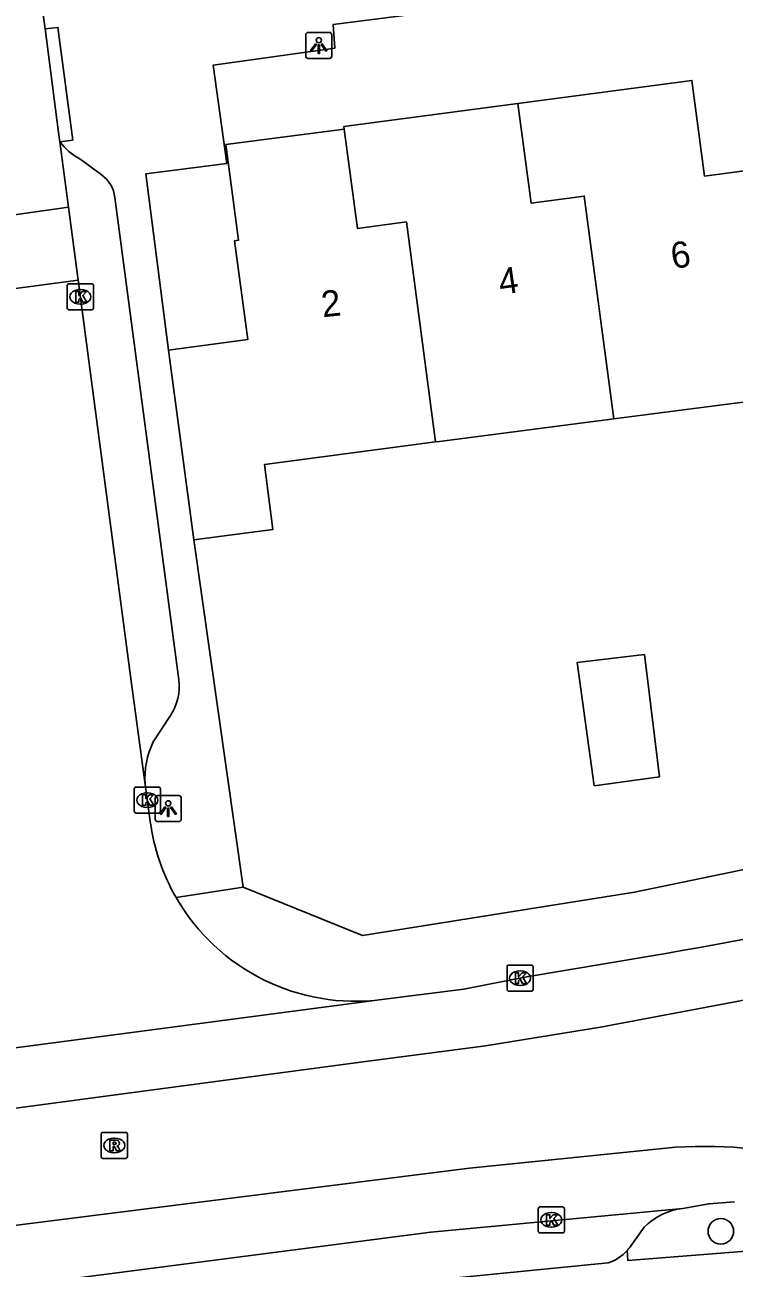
# Model space of a CAD drawing. Extents: x 158474 to 159560, y 388525 to 389605.
# Drawn here: x 159375.76 to 159402.85, y 389079.07 to 389126.58 of the extents above; entities that cross this region are included whole.
import ezdxf

# ---------------------------------------------------------------- set-up
doc = ezdxf.new("R2010")
doc.units = 0
for name, color, linetype in [('IMGEO_Boom', 7, 'Continuous'), ('IMGEO_Kolk', 7, 'Continuous'), ('IMGEO_Lichtpunt', 7, 'Continuous'), ('IMGEO_Muur', 7, 'Continuous'), ('IMGEO_Pand', 7, 'Continuous'), ('IMGEO_Pand_nummerreeks', 7, 'Continuous'), ('IMGEO_Parkeervlak_open', 7, 'Continuous'), ('IMGEO_Rijbaan_lokaal_gesloten', 7, 'Continuous'), ('IMGEO_Rijbaan_lokaal_open', 7, 'Continuous'), ('IMGEO_Rioolput', 7, 'Continuous'), ('IMGEO_Voetpad_open', 7, 'Continuous')]:
    doc.layers.add(name, color=color, linetype=linetype)

msp = doc.modelspace()

# ---------------------------------------------------------------- linework, layer by layer
at = {"layer": 'IMGEO_Boom'}
msp.add_circle((159402.345, 389080.471), 0.489, dxfattribs=at)
at = {"layer": 'IMGEO_Kolk'}
for p, q in [((159377.382, 389115.761), (159377.382, 389116.613)), ((159377.457, 389116.687), (159378.309, 389116.687)), ((159377.87, 389116.467), (159377.895, 389116.467)), ((159378.383, 389116.613), (159378.383, 389115.761)), ((159377.893, 389115.907), (159377.868, 389115.907)), ((159378.309, 389115.687), (159377.457, 389115.687)), ((159379.938, 389096.526), (159379.938, 389097.378)), ((159380.013, 389097.452), (159380.865, 389097.452)), ((159380.939, 389097.378), (159380.939, 389096.526)), ((159380.426, 389097.232), (159380.451, 389097.232)), ((159380.865, 389096.452), (159380.013, 389096.452)), ((159380.449, 389096.672), (159380.424, 389096.672)), ((159394.179, 389089.722), (159394.179, 389090.574)), ((159394.254, 389090.648), (159395.106, 389090.648)), ((159394.667, 389090.428), (159394.692, 389090.428)), ((159395.18, 389090.574), (159395.18, 389089.722)), ((159394.69, 389089.868), (159394.665, 389089.868)), ((159395.106, 389089.648), (159394.254, 389089.648)), ((159395.371, 389080.482), (159395.371, 389081.334)), ((159395.446, 389081.408), (159396.298, 389081.408)), ((159395.859, 389081.188), (159395.884, 389081.188)), ((159396.372, 389081.334), (159396.372, 389080.482)), ((159396.298, 389080.408), (159395.446, 389080.408)), ((159395.882, 389080.628), (159395.857, 389080.628))]:
    msp.add_line(p, q, dxfattribs=at)
for points in [[(159377.382, 389115.761), (159377.382, 389116.613)], [(159377.457, 389116.687), (159378.309, 389116.687)], [(159377.703, 389116.387), (159377.826, 389116.387), (159377.826, 389116.236), (159377.956, 389116.387), (159378.12, 389116.387), (159377.974, 389116.236), (159378.127, 389115.987), (159377.975, 389115.987), (159377.89, 389116.151), (159377.826, 389116.084), (159377.826, 389115.987), (159377.703, 389115.987), (159377.703, 389116.387)], [(159378.383, 389116.613), (159378.383, 389115.761)], [(159378.309, 389115.687), (159377.457, 389115.687)], [(159379.938, 389096.526), (159379.938, 389097.378)], [(159380.013, 389097.452), (159380.865, 389097.452)], [(159380.939, 389097.378), (159380.939, 389096.526)], [(159380.259, 389097.152), (159380.382, 389097.152), (159380.382, 389097.001), (159380.512, 389097.152), (159380.676, 389097.152), (159380.53, 389097.001), (159380.683, 389096.752), (159380.531, 389096.752), (159380.446, 389096.916), (159380.382, 389096.849), (159380.382, 389096.752), (159380.259, 389096.752), (159380.259, 389097.152)], [(159380.865, 389096.452), (159380.013, 389096.452)], [(159394.179, 389089.722), (159394.179, 389090.574)], [(159394.254, 389090.648), (159395.106, 389090.648)], [(159394.5, 389090.348), (159394.623, 389090.348), (159394.623, 389090.197), (159394.753, 389090.348), (159394.917, 389090.348), (159394.771, 389090.197), (159394.924, 389089.948), (159394.772, 389089.948), (159394.687, 389090.112), (159394.623, 389090.045), (159394.623, 389089.948), (159394.5, 389089.948), (159394.5, 389090.348)], [(159395.18, 389090.574), (159395.18, 389089.722)], [(159395.106, 389089.648), (159394.254, 389089.648)], [(159395.371, 389080.482), (159395.371, 389081.334)], [(159395.446, 389081.408), (159396.298, 389081.408)], [(159396.372, 389081.334), (159396.372, 389080.482)], [(159395.692, 389081.108), (159395.815, 389081.108), (159395.815, 389080.957), (159395.945, 389081.108), (159396.109, 389081.108), (159395.963, 389080.957), (159396.116, 389080.708), (159395.964, 389080.708), (159395.879, 389080.872), (159395.815, 389080.805), (159395.815, 389080.708), (159395.692, 389080.708), (159395.692, 389081.108)], [(159396.298, 389080.408), (159395.446, 389080.408)]]:
    msp.add_lwpolyline(points, dxfattribs=at)
for centre, start, end in [((159377.459, 389116.611), 91.552, 178.448), ((159377.459, 389116.611), 91.552, 178.448), ((159378.307, 389116.611), 1.552, 88.448), ((159378.307, 389116.611), 1.552, 88.448), ((159377.459, 389115.763), 181.552, 268.448), ((159377.459, 389115.763), 181.552, 268.448), ((159378.307, 389115.763), 271.552, 358.448), ((159378.307, 389115.763), 271.552, 358.448), ((159380.015, 389097.376), 91.552, 178.448), ((159380.015, 389097.376), 91.552, 178.448), ((159380.863, 389097.376), 1.552, 88.448), ((159380.863, 389097.376), 1.552, 88.448), ((159380.015, 389096.528), 181.552, 268.448), ((159380.015, 389096.528), 181.552, 268.448), ((159380.863, 389096.528), 271.552, 358.448), ((159380.863, 389096.528), 271.552, 358.448), ((159394.256, 389090.572), 91.552, 178.448), ((159394.256, 389090.572), 91.552, 178.448), ((159395.104, 389090.572), 1.552, 88.448), ((159395.104, 389090.572), 1.552, 88.448), ((159394.256, 389089.724), 181.552, 268.448), ((159394.256, 389089.724), 181.552, 268.448), ((159395.104, 389089.724), 271.552, 358.448), ((159395.104, 389089.724), 271.552, 358.448), ((159395.448, 389081.332), 91.552, 178.448), ((159395.448, 389081.332), 91.552, 178.448), ((159396.296, 389081.332), 1.552, 88.448), ((159396.296, 389081.332), 1.552, 88.448), ((159395.448, 389080.484), 181.552, 268.448), ((159395.448, 389080.484), 181.552, 268.448), ((159396.296, 389080.484), 271.552, 358.448), ((159396.296, 389080.484), 271.552, 358.448)]:
    msp.add_arc(centre, 0.0765, start, end, dxfattribs=at)
for centre, major_axis, ratio, start_param, end_param in [((159377.869, 389116.187), (-0.387, 0.002), 0.722429, 4.712389, 7.853982), ((159377.894, 389116.187), (-0.39, 0.002), 0.717154, 1.570796, 4.712389), ((159380.425, 389096.952), (-0.387, 0.002), 0.722429, 4.712389, 7.853982), ((159380.45, 389096.952), (-0.39, 0.002), 0.717154, 1.570796, 4.712389), ((159394.666, 389090.148), (-0.387, 0.002), 0.722429, 4.712389, 7.853982), ((159394.691, 389090.148), (-0.39, 0.002), 0.717154, 1.570796, 4.712389), ((159395.858, 389080.908), (-0.387, 0.002), 0.722429, 4.712389, 7.853982), ((159395.883, 389080.908), (-0.39, 0.002), 0.717154, 1.570796, 4.712389)]:
    msp.add_ellipse(centre, major_axis=major_axis, ratio=ratio, start_param=start_param, end_param=end_param, dxfattribs=at)
at = {"layer": 'IMGEO_Lichtpunt'}
for p, q in [((159387.393, 389126.29), (159386.585, 389126.29)), ((159387.393, 389126.29), (159386.585, 389126.29)), ((159386.491, 389126.195), (159386.491, 389125.388)), ((159386.491, 389126.195), (159386.491, 389125.388)), ((159387.487, 389125.388), (159387.487, 389126.195)), ((159387.487, 389125.388), (159387.487, 389126.195)), ((159386.585, 389125.294), (159387.393, 389125.294)), ((159386.585, 389125.294), (159387.393, 389125.294)), ((159380.738, 389097.031), (159380.738, 389096.224)), ((159380.738, 389097.031), (159380.738, 389096.224)), ((159381.64, 389097.126), (159380.832, 389097.126)), ((159381.64, 389097.126), (159380.832, 389097.126)), ((159381.734, 389096.224), (159381.734, 389097.031)), ((159381.734, 389096.224), (159381.734, 389097.031)), ((159380.832, 389096.13), (159381.64, 389096.13)), ((159380.832, 389096.13), (159381.64, 389096.13))]:
    msp.add_line(p, q, dxfattribs=at)
for points in [[(159386.865, 389125.859), (159386.904, 389125.831), (159386.716, 389125.569), (159386.678, 389125.596), (159386.865, 389125.859)], [(159387.077, 389125.831), (159387.115, 389125.858), (159387.302, 389125.596), (159387.263, 389125.568), (159387.077, 389125.831)], [(159386.967, 389125.811), (159387.014, 389125.811), (159387.014, 389125.489), (159386.967, 389125.489), (159386.967, 389125.811)], [(159381.112, 389096.695), (159381.151, 389096.667), (159380.963, 389096.405), (159380.925, 389096.432), (159381.112, 389096.695)], [(159381.214, 389096.647), (159381.261, 389096.647), (159381.261, 389096.325), (159381.214, 389096.325), (159381.214, 389096.647)], [(159381.324, 389096.667), (159381.362, 389096.694), (159381.549, 389096.432), (159381.51, 389096.404), (159381.324, 389096.667)]]:
    msp.add_lwpolyline(points, dxfattribs=at)
for centre in [(159386.99, 389125.993), (159381.237, 389096.829)]:
    msp.add_circle(centre, 0.0994, dxfattribs=at)
for centre, start, end in [((159386.585, 389126.195), 90, 180), ((159386.585, 389126.195), 90, 180), ((159387.393, 389126.195), 0, 90), ((159387.393, 389126.195), 0, 90), ((159386.585, 389125.388), 180, 270), ((159386.585, 389125.388), 180, 270), ((159387.393, 389125.388), 270, 0), ((159387.393, 389125.388), 270, 360), ((159380.832, 389097.031), 90, 180), ((159380.832, 389097.031), 90, 180), ((159381.64, 389097.031), 0, 90), ((159381.64, 389097.031), 0, 90), ((159380.832, 389096.224), 180, 270), ((159380.832, 389096.224), 180, 270), ((159381.64, 389096.224), 270, 0), ((159381.64, 389096.224), 270, 360)]:
    msp.add_arc(centre, 0.0946, start, end, dxfattribs=at)
at = {"layer": 'IMGEO_Muur'}
for points in [[(159384.106, 389093.623), (159382.213, 389106.897)], [(159417.887, 389097.948), (159408.591, 389095.409), (159399.051, 389093.427), (159388.662, 389091.773), (159384.106, 389093.623)]]:
    msp.add_lwpolyline(points, dxfattribs=at)
at = {"layer": 'IMGEO_Pand'}
for points in [[(159403.43, 389121.024), (159401.726, 389120.799), (159401.242, 389124.456), (159394.595, 389123.576)], [(159394.595, 389123.576), (159387.95, 389122.697), (159387.963, 389122.598)], [(159394.595, 389123.576), (159395.1, 389119.765), (159397.127, 389120.033), (159398.256, 389111.522)], [(159387.963, 389122.598), (159383.441, 389122), (159383.924, 389118.35), (159383.775, 389118.33), (159384.275, 389114.55), (159381.253, 389114.15)], [(159391.446, 389110.637), (159390.334, 389119.049), (159388.465, 389118.801), (159387.963, 389122.598)], [(159381.253, 389114.15), (159382.213, 389106.897)], [(159398.256, 389111.522), (159404.579, 389112.343)], [(159398.256, 389111.522), (159391.597, 389110.657), (159391.446, 389110.637)], [(159391.446, 389110.637), (159384.911, 389109.773), (159385.239, 389107.297), (159382.213, 389106.897)], [(159400.005, 389097.841), (159397.512, 389097.502), (159396.853, 389102.212), (159399.424, 389102.514), (159400.005, 389097.841)]]:
    msp.add_lwpolyline(points, dxfattribs=at)
at = {"layer": 'IMGEO_Parkeervlak_open'}
msp.add_lwpolyline([(159399.416, 389080.634), (159398.851, 389079.845)], dxfattribs=at)
for centre, radius, start, end in [((159401.207, 389078.816), 2.552, 96.9972, 134.574), ((159397.629, 389080.726), 1.507, 319.1288, 324.2201)]:
    msp.add_arc(centre, radius, start, end, dxfattribs=at)
at = {"layer": 'IMGEO_Rijbaan_lokaal_gesloten'}
for points in [[(159312.897, 389077.011), (159340.073, 389080.552), (159366.621, 389084.011), (159388.584, 389086.94), (159393.36, 389087.565), (159397.749, 389088.278), (159403.022, 389089.274), (159407.81, 389090.242), (159412.98, 389091.5), (159418.501, 389092.976), (159421.477, 389093.794), (159427.352, 389095.639), (159428.992, 389096.202), (159435.25, 389098.952)], [(159399.634, 389090.989), (159394.856, 389090.182), (159392.53, 389089.725), (159389.396, 389089.326)], [(159367.761, 389086.478), (159389.396, 389089.326)], [(159400.63, 389083.682), (159392.747, 389082.881), (159356.839, 389078.367), (159310.832, 389072.27), (159256.702, 389064.963), (159248.545, 389063.862)], [(159400.896, 389081.349), (159391.266, 389080.434), (159377.9, 389078.713)], [(159402.873, 389081.603), (159401.887, 389081.525), (159400.896, 389081.349)]]:
    msp.add_lwpolyline(points, dxfattribs=at)
for centre, radius, start, end in [((159375.894, 389232.939), 143.922, 279.49456, 287.4196), ((159401.734, 389065.731), 17.985, 74.7549, 93.5186)]:
    msp.add_arc(centre, radius, start, end, dxfattribs=at)
at = {"layer": 'IMGEO_Rijbaan_lokaal_open'}
for points in [[(159376.532, 389126.421), (159376.46, 389126.962), (159376.464, 389126.958)], [(159376.532, 389126.421), (159377.052, 389122.462), (159377.098, 389122.113)], [(159377.098, 389122.113), (159377.43, 389119.606)], [(159377.43, 389119.606), (159371.586, 389118.781)], [(159377.43, 389119.606), (159377.798, 389116.821)], [(159377.798, 389116.821), (159371.936, 389116.046)], [(159380.359, 389097.552), (159379.8, 389101.686), (159377.798, 389116.821)], [(159380.551, 389096.135), (159380.359, 389097.552)]]:
    msp.add_lwpolyline(points, dxfattribs=at)
for centre, radius, start, end in [((159388.394, 389097.174), 7.911, 187.547, 209.9363), ((159388.395, 389097.175), 7.912, 209.9375, 277.2713)]:
    msp.add_arc(centre, radius, start, end, dxfattribs=at)
at = {"layer": 'IMGEO_Rioolput'}
for p, q in [((159378.675, 389083.328), (159378.675, 389084.18)), ((159378.75, 389084.254), (159379.602, 389084.254)), ((159379.163, 389084.034), (159379.188, 389084.034)), ((159379.676, 389084.18), (159379.676, 389083.328)), ((159379.602, 389083.254), (159378.75, 389083.254)), ((159379.186, 389083.474), (159379.161, 389083.474))]:
    msp.add_line(p, q, dxfattribs=at)
for points in [[(159378.675, 389083.328), (159378.675, 389084.18)], [(159378.75, 389084.254), (159379.602, 389084.254)], [(159379.676, 389084.18), (159379.676, 389083.328)], [(159379.264, 389083.952), (159379.012, 389083.954), (159379.012, 389083.554)], [(159379.012, 389083.554), (159379.136, 389083.554), (159379.136, 389083.716), (159379.147, 389083.716)], [(159379.19, 389083.873), (159379.136, 389083.873), (159379.136, 389083.792)], [(159379.136, 389083.792), (159379.188, 389083.792)], [(159379.194, 389083.687), (159379.265, 389083.554), (159379.405, 389083.554), (159379.34, 389083.68)], [(159379.602, 389083.254), (159378.75, 389083.254)]]:
    msp.add_lwpolyline(points, dxfattribs=at)
for centre, radius, start, end in [((159378.752, 389084.178), 0.0765, 91.552, 178.448), ((159378.752, 389084.178), 0.0765, 91.552, 178.448), ((159379.6, 389084.178), 0.0765, 1.552, 88.448), ((159379.6, 389084.178), 0.0765, 1.552, 88.448), ((159379.146, 389083.663), 0.0533, 26.0293, 88.6989), ((159379.172, 389083.981), 0.19, 274.7715, 282.9687), ((159379.196, 389083.777), 0.0964, 77.0061, 93.1865), ((159379.21, 389083.834), 0.0378, 276.6634, 79.6772), ((159379.263, 389083.842), 0.109, 350.3612, 89.416), ((159379.261, 389083.842), 0.112, 277.5842, 350.9817), ((159379.245, 389083.627), 0.108, 29.5134, 73.7905), ((159378.752, 389083.33), 0.0765, 181.552, 268.448), ((159378.752, 389083.33), 0.0765, 181.552, 268.448), ((159379.6, 389083.33), 0.0765, 271.552, 358.448), ((159379.6, 389083.33), 0.0765, 271.552, 358.448)]:
    msp.add_arc(centre, radius, start, end, dxfattribs=at)
for centre, major_axis, ratio, start_param, end_param in [((159379.162, 389083.754), (-0.387, 0.002), 0.722429, 4.712389, 7.853982), ((159379.187, 389083.754), (-0.39, 0.002), 0.717154, 1.570796, 4.712389)]:
    msp.add_ellipse(centre, major_axis=major_axis, ratio=ratio, start_param=start_param, end_param=end_param, dxfattribs=at)
at = {"layer": 'IMGEO_Voetpad_open'}
for points in [[(159396.758, 389127.78), (159387.533, 389126.594), (159387.596, 389125.694), (159382.96, 389125.042), (159383.47, 389121.274), (159380.382, 389120.887), (159381.253, 389114.15)], [(159377.098, 389122.113), (159377.595, 389122.175), (159377.025, 389126.483), (159376.532, 389126.421)], [(159378.678, 389120.86), (159377.859, 389121.457)], [(159381.64, 389101.545), (159379.202, 389119.979)], [(159382.213, 389106.897), (159384.106, 389093.623)], [(159380.666, 389099.182), (159381.326, 389100.181)], [(159417.887, 389097.948), (159408.591, 389095.409), (159399.051, 389093.427), (159388.662, 389091.773), (159384.106, 389093.623)], [(159384.106, 389093.623), (159381.538, 389093.226)], [(159398.768, 389079.74), (159398.799, 389079.355), (159406.048, 389079.93), (159405.945, 389081.108)], [(159381.248, 389077.299), (159391.467, 389078.615), (159398.048, 389079.273)]]:
    msp.add_lwpolyline(points, dxfattribs=at)
for centre, radius, start, end in [((159378.98, 389123.527), 2.354, 216.9146, 241.5611), ((159377.907, 389119.805), 1.307, 7.6519, 53.8347), ((159379.653, 389101.284), 2.004, 326.6003, 7.4719), ((159383.521, 389097.8), 3.172, 154.1783, 184.489), ((159397.607, 389080.742), 1.534, 286.7244, 319.2113)]:
    msp.add_arc(centre, radius, start, end, dxfattribs=at)

# ---------------------------------------------------------------- texts
at = {"layer": 'IMGEO_Pand_nummerreeks'}
for s, rotation, p in [('6', 8.9392, (159400.516, 389117.245)), ('4', 8.2423, (159393.928, 389116.255)), ('2', 6.2558, (159387.137, 389115.399))]:
    msp.add_text(s, height=1, rotation=rotation, dxfattribs=at).set_placement(p)

doc.saveas('drawing.dxf')
